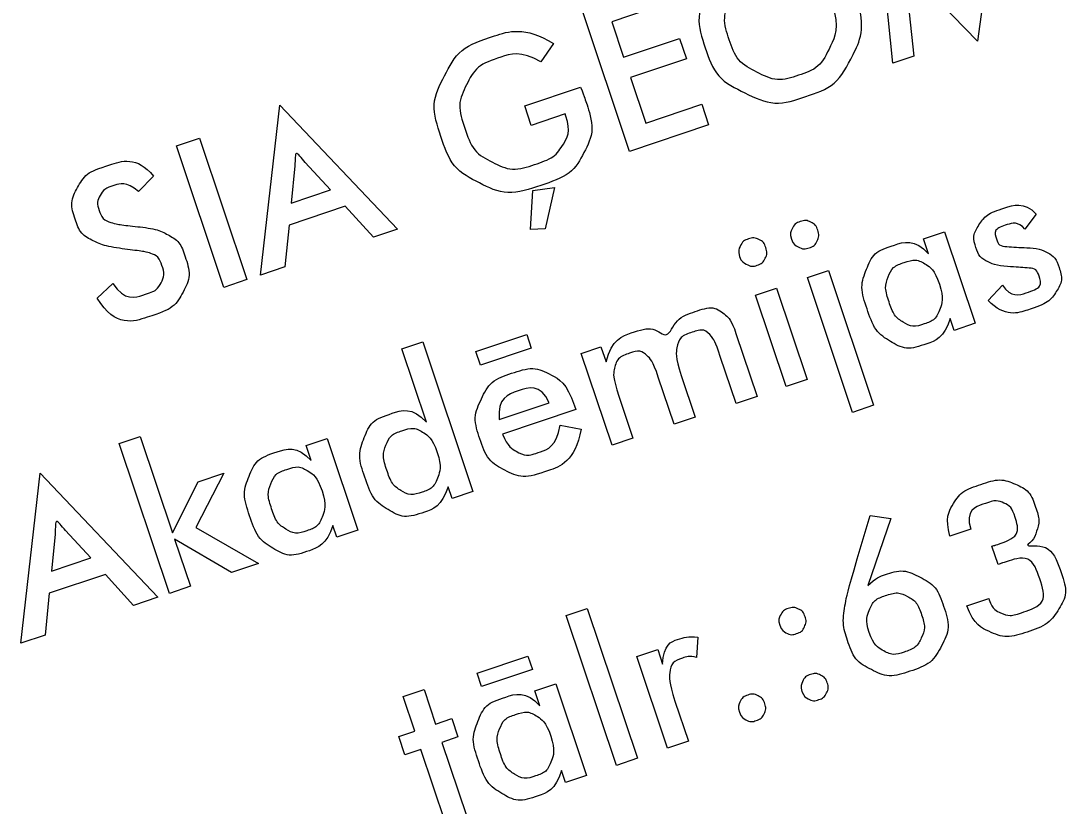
# Model space of a CAD drawing. Extents: x 469981 to 472086, y 246785 to 247785.
# Drawn here: x 471577.83 to 471583.48, y 247281.65 to 247285.89 of the extents above; entities that cross this region are included whole.
import ezdxf

# ---------------------------------------------------------------- set-up
doc = ezdxf.new("R2010")
doc.units = 0
doc.layers.add('RAMI_PLAN_####_TKST_#', color=7, linetype='Continuous')

msp = doc.modelspace()

# ---------------------------------------------------------------- linework, layer by layer
at = {"layer": 'RAMI_PLAN_####_TKST_#'}
for points in [[(471582.6139, 247286.1054), (471582.6581, 247285.7016), (471582.5438, 247285.6633), (471582.4582, 247286.5179), (471582.8446, 247286.1135)], [(471583.0654, 247286.2567), (471583.0019, 247285.7827), (471582.6628, 247286.1311)], [(471581.1226, 247285.1869), (471580.8665, 247285.951), (471581.2929, 247286.0939), (471581.3281, 247285.9888), (471581.0257, 247285.8874), (471581.09, 247285.6953), (471581.3925, 247285.7967), (471581.429, 247285.6878), (471581.1265, 247285.5864), (471581.2092, 247285.3398), (471581.5117, 247285.4412), (471581.549, 247285.3298), (471581.1226, 247285.1869)], [(471580.7104, 247285.7691), (471580.6425, 247285.6704)], [(471580.5556, 247285.4326), (471580.8578, 247285.5339)], [(471579.7382, 247284.7228), (471579.5857, 247284.8903), (471579.2829, 247284.7888), (471579.26, 247284.5626), (471579.1295, 247284.5188), (471579.2334, 247285.437), (471579.8692, 247284.7668), (471579.7382, 247284.7228)], [(471580.778, 247285.378), (471580.7744, 247285.389), (471580.5908, 247285.3275), (471580.5556, 247285.4326)], [(471578.9311, 247284.4523), (471578.675, 247285.2164), (471578.7989, 247285.2579), (471579.0551, 247284.4939), (471578.9311, 247284.4523)], [(471579.2942, 247284.9074), (471579.5071, 247284.9788), (471579.3703, 247285.1271)], [(471579.3139, 247285.1082), (471579.2942, 247284.9074)], [(471578.5502, 247285.0531), (471578.47, 247284.9706)], [(471580.7164, 247284.9914), (471580.6666, 247284.7675), (471580.5869, 247284.7645), (471580.6001, 247284.9763), (471580.7164, 247284.9914)], [(471583.3187, 247284.8485), (471583.257, 247284.7662)], [(471582.7371, 247284.6337), (471582.7099, 247284.7149), (471582.8232, 247284.7528), (471582.9891, 247284.2578)], [(471582.3268, 247283.7769), (471582.0829, 247284.5047), (471582.1962, 247284.5426), (471582.4401, 247283.8149), (471582.3268, 247283.7769)], [(471578.2472, 247284.3931), (471578.331, 247284.4723)], [(471581.9685, 247283.9157), (471581.8025, 247284.4107), (471581.9158, 247284.4487), (471582.0817, 247283.9537), (471581.9685, 247283.9157)], [(471583.0592, 247284.3811), (471583.136, 247284.4638)], [(471582.9891, 247284.2578), (471582.8758, 247284.2199), (471582.8543, 247284.2841)], [(471580.3167, 247284.0317), (471580.2922, 247284.1049), (471580.5669, 247284.197), (471580.5915, 247284.1238), (471580.3167, 247284.0317)], [(471581.6969, 247284.2027), (471581.8108, 247283.8628), (471581.6975, 247283.8249), (471581.6122, 247284.0793)], [(471579.8919, 247284.1197), (471580.0051, 247284.1576), (471580.2764, 247283.3485), (471580.1631, 247283.3105), (471580.1416, 247283.3747)], [(471581.1406, 247283.6382), (471581.0273, 247283.6002), (471580.8614, 247284.0952), (471580.9678, 247284.1309), (471580.995, 247284.0498)], [(471580.0244, 247283.7244), (471579.8919, 247284.1197)], [(471581.4016, 247283.9767), (471581.4772, 247283.751), (471581.3627, 247283.7127), (471581.2774, 247283.9671)], [(471581.0649, 247283.8639), (471581.1406, 247283.6382)], [(471580.4176, 247283.7376), (471580.6884, 247283.8284)], [(471580.8316, 247283.7915), (471580.4361, 247283.6589)], [(471580.8244, 247283.8129), (471580.8316, 247283.7915)], [(471580.7477, 247283.7074), (471580.861, 247283.6861)], [(471578.6368, 247282.7989), (471578.3656, 247283.6081), (471578.4789, 247283.646), (471578.653, 247283.1265), (471578.7913, 247283.4013), (471578.9312, 247283.4482), (471578.7799, 247283.1547), (471579.1185, 247282.9604), (471578.9724, 247282.9114), (471578.6645, 247283.0921), (471578.7501, 247282.8369), (471578.6368, 247282.7989)], [(471579.4023, 247283.5159), (471579.3751, 247283.597), (471579.4884, 247283.635), (471579.6543, 247283.14)], [(471578.4432, 247282.734), (471578.2907, 247282.9015), (471577.9879, 247282.8), (471577.9651, 247282.5738), (471577.8346, 247282.53), (471577.9385, 247283.4482), (471578.5742, 247282.778), (471578.4432, 247282.734)], [(471582.3522, 247282.9851), (471582.4223, 247283.2193), (471582.5333, 247283.2032), (471582.4087, 247282.8406)], [(471577.9992, 247282.9186), (471578.2121, 247282.99), (471578.0754, 247283.1383)], [(471578.019, 247283.1194), (471577.9992, 247282.9186)], [(471579.6543, 247283.14), (471579.5411, 247283.102), (471579.5195, 247283.1662)], [(471582.9647, 247283.1448), (471582.8524, 247283.1072)], [(471583.1124, 247282.955), (471583.0795, 247283.0533)], [(471581.0516, 247281.8696), (471580.7804, 247282.6787), (471580.8936, 247282.7167), (471581.1648, 247281.9075), (471581.0516, 247281.8696)], [(471582.9437, 247282.7308), (471583.0627, 247282.7707), (471583.0649, 247282.7644)], [(471581.4917, 247282.5615), (471581.4831, 247282.4519)], [(471581.3675, 247282.2168), (471581.4402, 247281.9998), (471581.3269, 247281.9619), (471581.1608, 247282.4575), (471581.2741, 247282.4954), (471581.3008, 247282.4158)], [(471580.3229, 247282.2949), (471580.2983, 247282.3682), (471580.5731, 247282.4602), (471580.5976, 247282.387), (471580.3229, 247282.2949)], [(471580.1273, 247281.5597), (471579.9945, 247281.9559), (471579.9082, 247281.9269), (471579.875, 247282.0258), (471579.9614, 247282.0547), (471579.8987, 247282.2418), (471580.0119, 247282.2798), (471580.0747, 247282.0927), (471580.1615, 247282.1218), (471580.1947, 247282.023), (471580.1078, 247281.9938), (471580.2406, 247281.5977), (471580.1273, 247281.5597)], [(471580.6381, 247282.1913), (471580.6109, 247282.2725), (471580.7242, 247282.3104), (471580.8901, 247281.8154)], [(471580.8901, 247281.8154), (471580.7769, 247281.7775), (471580.7553, 247281.8417)]]:
    msp.add_lwpolyline(points, dxfattribs=at)
for points in [[(471582.3475, 247286.0204), (471582.4035, 247285.8534), (471582.323, 247285.6969), (471582.2413, 247285.5389), (471582.0738, 247285.4828), (471581.9042, 247285.4259), (471581.7455, 247285.5028), (471581.5868, 247285.5796), (471581.5309, 247285.7466), (471581.4745, 247285.9147), (471581.5545, 247286.0709), (471581.6345, 247286.2272), (471581.8051, 247286.2844), (471581.9747, 247286.3412), (471582.1331, 247286.2643), (471582.2915, 247286.1874), (471582.3475, 247286.0204)], [(471582.218, 247285.9767), (471582.1783, 247286.0952), (471582.0688, 247286.152), (471581.9593, 247286.2087), (471581.8435, 247286.1699), (471581.7277, 247286.1311), (471581.674, 247286.0205), (471581.6202, 247285.9099), (471581.6605, 247285.7898), (471581.7004, 247285.6709), (471581.8099, 247285.615), (471581.9194, 247285.5591), (471582.0352, 247285.5979), (471582.1499, 247285.6364), (471582.2038, 247285.7476), (471582.2576, 247285.8588), (471582.218, 247285.9767)], [(471580.8578, 247285.5339), (471580.8807, 247285.4724), (471580.8841, 247285.4625), (471580.9384, 247285.3004), (471580.8754, 247285.1802), (471580.8125, 247285.06), (471580.6456, 247285.004), (471580.4588, 247284.9414), (471580.3121, 247285.0159), (471580.1618, 247285.0921), (471580.1028, 247285.268), (471580.0441, 247285.4433), (471580.123, 247285.5957), (471580.2007, 247285.7466), (471580.3771, 247285.8057), (471580.5556, 247285.8656), (471580.7104, 247285.7691)], [(471580.6425, 247285.6704), (471580.5367, 247285.7332), (471580.4172, 247285.6932), (471580.2936, 247285.6517), (471580.2413, 247285.5463), (471580.189, 247285.4409), (471580.232, 247285.3125), (471580.2755, 247285.1826), (471580.3812, 247285.1287), (471580.4869, 247285.0748), (471580.6116, 247285.1165), (471580.7185, 247285.1524), (471580.7625, 247285.2226), (471580.8066, 247285.2929), (471580.778, 247285.378)], [(471578.331, 247284.4723), (471578.3943, 247284.3768), (471578.5138, 247284.4169), (471578.5697, 247284.4356), (471578.5917, 247284.4772), (471578.6137, 247284.5188), (471578.5964, 247284.5705), (471578.5798, 247284.62), (471578.5317, 247284.637), (471578.5119, 247284.6443), (471578.4166, 247284.6565), (471578.2848, 247284.6738), (471578.2277, 247284.7022), (471578.1552, 247284.7383), (471578.1281, 247284.8192), (471578.097, 247284.912), (471578.1406, 247284.9914), (471578.1843, 247285.0707), (471578.2877, 247285.1054), (471578.4625, 247285.164), (471578.5502, 247285.0531)], [(471579.3703, 247285.1271), (471579.3483, 247285.1511), (471579.3125, 247285.2042), (471579.317, 247285.1441), (471579.3139, 247285.1082)], [(471578.47, 247284.9706), (471578.4025, 247285.0248), (471578.3336, 247285.0017), (471578.2836, 247284.985), (471578.2629, 247284.949), (471578.2421, 247284.913), (471578.2568, 247284.8692), (471578.2734, 247284.8196), (471578.3246, 247284.8019), (471578.3515, 247284.7924), (471578.4471, 247284.782), (471578.5699, 247284.7686), (471578.6282, 247284.7365), (471578.6941, 247284.7005), (471578.7205, 247284.6217), (471578.7566, 247284.5142), (471578.7104, 247284.427), (471578.6642, 247284.3399), (471578.5468, 247284.3005), (471578.3456, 247284.2331), (471578.2472, 247284.3931)], [(471583.136, 247284.4638), (471583.1828, 247284.3951), (471583.2726, 247284.4252), (471583.354, 247284.4525), (471583.3321, 247284.5178), (471583.3211, 247284.5507), (471583.2818, 247284.5573), (471583.2339, 247284.5598), (471583.1865, 247284.5631), (471583.1014, 247284.5694), (471583.0591, 247284.5901), (471583.0112, 247284.6135), (471582.994, 247284.6647), (471582.972, 247284.7305), (471583.0094, 247284.7892), (471583.0469, 247284.848), (471583.1334, 247284.877), (471583.2523, 247284.9168), (471583.3187, 247284.8485)], [(471581.9963, 247284.7132), (471581.9866, 247284.742), (471582.0008, 247284.7699), (471582.0149, 247284.7979), (471582.0442, 247284.8077), (471582.074, 247284.8177), (471582.1011, 247284.8044), (471582.1282, 247284.7911), (471582.1383, 247284.7608), (471582.1485, 247284.7306), (471582.135, 247284.7031), (471582.1216, 247284.6757), (471582.0918, 247284.6657), (471582.0626, 247284.6559), (471582.0343, 247284.6699), (471582.0061, 247284.684), (471581.9963, 247284.7132)], [(471583.257, 247284.7662), (471583.2206, 247284.8109), (471583.1575, 247284.7897), (471583.0861, 247284.7658), (471583.105, 247284.7094), (471583.1155, 247284.678), (471583.1584, 247284.6715), (471583.2115, 247284.669), (471583.2646, 247284.6664), (471583.3403, 247284.6622), (471583.3806, 247284.6391), (471583.4234, 247284.6151), (471583.4411, 247284.5624), (471583.4656, 247284.4893), (471583.4269, 247284.4298), (471583.3876, 247284.3684), (471583.292, 247284.3364), (471583.1494, 247284.2886), (471583.0592, 247284.3811)], [(471581.7159, 247284.6193), (471581.7063, 247284.648), (471581.7204, 247284.676), (471581.7346, 247284.7039), (471581.7638, 247284.7137), (471581.7936, 247284.7237), (471581.8207, 247284.7104), (471581.8478, 247284.6972), (471581.858, 247284.6669), (471581.8681, 247284.6366), (471581.8547, 247284.6091), (471581.8412, 247284.5817), (471581.8114, 247284.5717), (471581.7822, 247284.5619), (471581.754, 247284.576), (471581.7257, 247284.59), (471581.7159, 247284.6193)], [(471582.8543, 247284.2841), (471582.8223, 247284.1789), (471582.7195, 247284.1445), (471582.6152, 247284.1095), (471582.5308, 247284.1605), (471582.4464, 247284.2115), (471582.4042, 247284.3373), (471582.3643, 247284.4563), (471582.4018, 247284.5496), (471582.4393, 247284.6429), (471582.5379, 247284.676), (471582.6631, 247284.7179), (471582.7371, 247284.6337)], [(471582.7958, 247284.4697), (471582.7699, 247284.547), (471582.7198, 247284.5776), (471582.6698, 247284.6081), (471582.6056, 247284.5866), (471582.5413, 247284.5651), (471582.5193, 247284.5086), (471582.4973, 247284.4521), (471582.5235, 247284.3738), (471582.55, 247284.295), (471582.6001, 247284.2642), (471582.6502, 247284.2333), (471582.7144, 247284.2549), (471582.7745, 247284.275), (471582.7976, 247284.3327), (471582.8215, 247284.393), (471582.7958, 247284.4697)], [(471580.995, 247284.0498), (471581.027, 247284.1709), (471581.1403, 247284.2089), (471581.2546, 247284.2472), (471581.3272, 247284.1623), (471581.3694, 247284.2857), (471581.478, 247284.3221), (471581.5782, 247284.3557), (471581.6441, 247284.2994), (471581.6725, 247284.2752), (471581.6969, 247284.2027)], [(471581.6122, 247284.0793), (471581.5851, 247284.1603), (471581.5652, 247284.185), (471581.5273, 247284.2321), (471581.461, 247284.2099), (471581.3906, 247284.1863), (471581.3785, 247284.1288), (471581.3678, 247284.0775), (471581.4016, 247283.9767)], [(471581.2774, 247283.9671), (471581.248, 247284.0548), (471581.2156, 247284.0841), (471581.1811, 247284.1161), (471581.1242, 247284.097), (471581.0538, 247284.0734), (471581.0385, 247284.0049), (471581.0304, 247283.9668), (471581.0649, 247283.8639)], [(471580.861, 247283.6861), (471580.8281, 247283.5105), (471580.6627, 247283.455), (471580.5437, 247283.4152), (471580.4489, 247283.4641), (471580.3541, 247283.5131), (471580.3135, 247283.6342), (471580.2745, 247283.7506), (471580.322, 247283.8499), (471580.3694, 247283.9491), (471580.4843, 247283.9876), (471580.6038, 247284.0277), (471580.6935, 247283.9818), (471580.7832, 247283.9359), (471580.8244, 247283.8129)], [(471580.6884, 247283.8284), (471580.6388, 247283.9329), (471580.5183, 247283.8925), (471580.4082, 247283.8556), (471580.4176, 247283.7376)], [(471580.1416, 247283.3747), (471580.1095, 247283.2696), (471580.0067, 247283.2352), (471579.9024, 247283.2002), (471579.818, 247283.2512), (471579.7336, 247283.3022), (471579.6914, 247283.428), (471579.6515, 247283.547), (471579.689, 247283.6403), (471579.7265, 247283.7336), (471579.8251, 247283.7667), (471579.9503, 247283.8086), (471580.0244, 247283.7244)], [(471580.083, 247283.5604), (471580.0571, 247283.6377), (471580.0071, 247283.6683), (471579.9571, 247283.6988), (471579.8928, 247283.6773), (471579.8286, 247283.6557), (471579.8065, 247283.5993), (471579.7845, 247283.5428), (471579.8108, 247283.4645), (471579.8372, 247283.3857), (471579.8873, 247283.3548), (471579.9375, 247283.324), (471580.0017, 247283.3455), (471580.0623, 247283.3659), (471580.0856, 247283.4245), (471580.1089, 247283.4831), (471580.083, 247283.5604)], [(471580.4361, 247283.6589), (471580.4636, 247283.5907), (471580.5138, 247283.5641), (471580.5639, 247283.5375), (471580.6254, 247283.5581), (471580.7287, 247283.5927), (471580.7477, 247283.7074)], [(471579.5195, 247283.1662), (471579.4875, 247283.0611), (471579.3847, 247283.0267), (471579.2804, 247282.9917), (471579.196, 247283.0427), (471579.1116, 247283.0937), (471579.0694, 247283.2195), (471579.0295, 247283.3385), (471579.067, 247283.4318), (471579.1045, 247283.5251), (471579.2031, 247283.5581), (471579.3283, 247283.6001), (471579.4023, 247283.5159)], [(471579.461, 247283.3519), (471579.4351, 247283.4292), (471579.3851, 247283.4597), (471579.335, 247283.4903), (471579.2708, 247283.4688), (471579.2065, 247283.4472), (471579.1845, 247283.3908), (471579.1625, 247283.3343), (471579.1887, 247283.256), (471579.2152, 247283.1772), (471579.2653, 247283.1463), (471579.3154, 247283.1155), (471579.3797, 247283.137), (471579.4397, 247283.1572), (471579.4628, 247283.2149), (471579.4867, 247283.2752), (471579.461, 247283.3519)], [(471582.8524, 247283.1072), (471582.8252, 247283.2058), (471582.8684, 247283.2786), (471582.9117, 247283.3514), (471583.0208, 247283.3879), (471583.1263, 247283.4233), (471583.2059, 247283.3887), (471583.2854, 247283.3541), (471583.3166, 247283.2612), (471583.3402, 247283.1908), (471583.3208, 247283.1341), (471583.3014, 247283.0774), (471583.2424, 247283.0471), (471583.4, 247283.0704), (471583.4574, 247282.8992), (471583.4912, 247282.7985), (471583.4411, 247282.7155), (471583.3905, 247282.6306), (471583.2672, 247282.5893), (471583.157, 247282.5523), (471583.0692, 247282.5906), (471582.9814, 247282.6289), (471582.9437, 247282.7308)], [(471583.0795, 247283.0533), (471583.0831, 247283.0545), (471583.0907, 247283.0571), (471583.0983, 247283.0596), (471583.102, 247283.0608), (471583.2389, 247283.1067), (471583.2013, 247283.2188), (471583.1849, 247283.2679), (471583.1441, 247283.2864), (471583.1033, 247283.3049), (471583.0511, 247283.2874), (471582.9336, 247283.248), (471582.9647, 247283.1448)], [(471578.0754, 247283.1383), (471578.0534, 247283.1623), (471578.0176, 247283.2154), (471578.022, 247283.1553), (471578.019, 247283.1194)], [(471583.0649, 247282.7644), (471583.0826, 247282.7115), (471583.1292, 247282.6921), (471583.1758, 247282.6728), (471583.2374, 247282.6935), (471583.3827, 247282.7421), (471583.3375, 247282.877), (471583.2912, 247283.015), (471583.1359, 247282.9629), (471583.1323, 247282.9617), (471583.1244, 247282.9591), (471583.1166, 247282.9564), (471583.1124, 247282.955)], [(471582.4087, 247282.8406), (471582.4511, 247282.8823), (471582.5001, 247282.8988), (471582.6019, 247282.9329), (471582.6916, 247282.8862), (471582.7813, 247282.8396), (471582.8179, 247282.7304), (471582.8575, 247282.6123), (471582.8073, 247282.5153), (471582.757, 247282.4183), (471582.6354, 247282.3775), (471582.5211, 247282.3392), (471582.4286, 247282.3865), (471582.336, 247282.4339), (471582.2976, 247282.5487), (471582.2689, 247282.6343), (471582.2883, 247282.7477), (471582.2992, 247282.8088), (471582.3522, 247282.9851)], [(471582.4162, 247282.5874), (471582.4393, 247282.5184), (471582.4916, 247282.4897), (471582.5439, 247282.461), (471582.6039, 247282.4811), (471582.6723, 247282.504), (471582.6978, 247282.5579), (471582.7233, 247282.6118), (471582.6996, 247282.6824), (471582.6756, 247282.754), (471582.6237, 247282.7817), (471582.5717, 247282.8093), (471582.5028, 247282.7862), (471582.4417, 247282.7657), (471582.4176, 247282.7105), (471582.3934, 247282.6553), (471582.4162, 247282.5874)], [(471581.9331, 247282.6268), (471581.9238, 247282.6545), (471581.9373, 247282.6811), (471581.9508, 247282.7077), (471581.979, 247282.7171), (471582.0078, 247282.7268), (471582.0341, 247282.7141), (471582.0605, 247282.7015), (471582.0701, 247282.6727), (471582.0796, 247282.6445), (471582.0664, 247282.6178), (471582.0533, 247282.591), (471582.0245, 247282.5813), (471581.9958, 247282.5717), (471581.9692, 247282.5851), (471581.9425, 247282.5986), (471581.9331, 247282.6268)], [(471581.3008, 247282.4158), (471581.3046, 247282.5238), (471581.3913, 247282.5528), (471581.4393, 247282.5689), (471581.4917, 247282.5615)], [(471581.4831, 247282.4519), (471581.4477, 247282.4624), (471581.407, 247282.4488), (471581.3485, 247282.4292), (471581.3402, 247282.3725), (471581.3328, 247282.3201), (471581.3675, 247282.2168)], [(471582.053, 247282.2691), (471582.0437, 247282.2967), (471582.057, 247282.3239), (471582.0703, 247282.351), (471582.0986, 247282.3604), (471582.1274, 247282.3701), (471582.1539, 247282.3569), (471582.1804, 247282.3437), (471582.19, 247282.315), (471582.1995, 247282.2868), (471582.1862, 247282.2605), (471582.1729, 247282.2343), (471582.1441, 247282.2246), (471582.1153, 247282.215), (471582.0889, 247282.2279), (471582.0625, 247282.2408), (471582.053, 247282.2691)], [(471580.7553, 247281.8417), (471580.7233, 247281.7365), (471580.6205, 247281.7021), (471580.5162, 247281.6671), (471580.4318, 247281.7181), (471580.3474, 247281.7691), (471580.3052, 247281.8949), (471580.2653, 247282.014), (471580.3028, 247282.1073), (471580.3403, 247282.2005), (471580.4389, 247282.2336), (471580.5641, 247282.2756), (471580.6381, 247282.1913)], [(471581.7156, 247282.1564), (471581.7059, 247282.1853), (471581.7189, 247282.2125), (471581.7319, 247282.2396), (471581.7607, 247282.2493), (471581.7894, 247282.2589), (471581.8162, 247282.2451), (471581.8429, 247282.2312), (471581.8526, 247282.2023), (471581.8621, 247282.174), (471581.8489, 247282.1476), (471581.8356, 247282.1212), (471581.8068, 247282.1116), (471581.778, 247282.1019), (471581.7516, 247282.115), (471581.7251, 247282.128), (471581.7156, 247282.1564)], [(471580.6968, 247282.0273), (471580.6709, 247282.1046), (471580.6209, 247282.1352), (471580.5708, 247282.1658), (471580.5066, 247282.1442), (471580.4424, 247282.1227), (471580.4203, 247282.0662), (471580.3983, 247282.0098), (471580.4245, 247281.9314), (471580.451, 247281.8526), (471580.5011, 247281.8218), (471580.5512, 247281.7909), (471580.6155, 247281.8125), (471580.6755, 247281.8326), (471580.6986, 247281.8903), (471580.7225, 247281.9506), (471580.6968, 247282.0273)]]:
    msp.add_open_spline(points, degree=3, dxfattribs=at)

doc.saveas('drawing.dxf')
